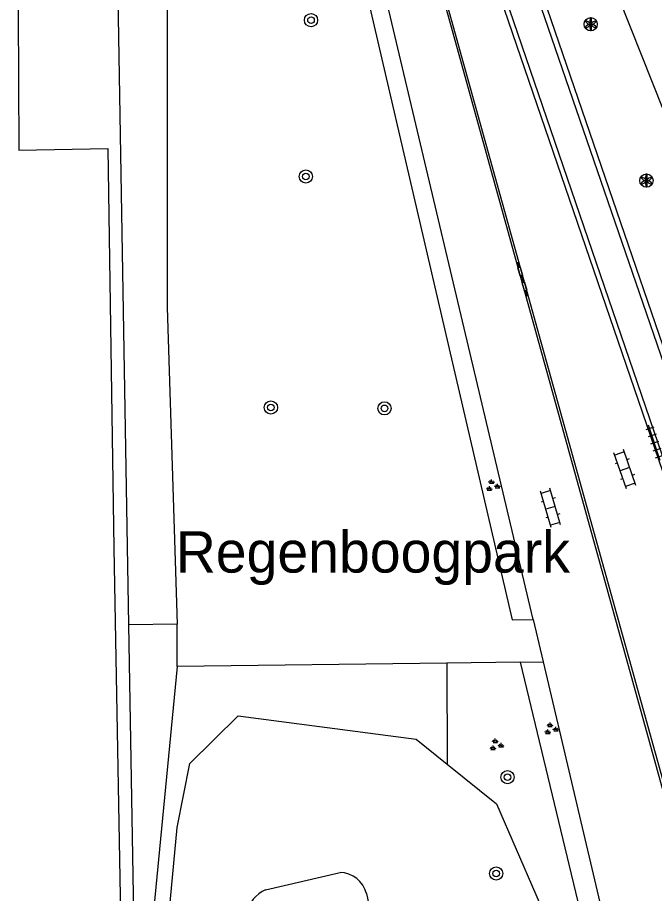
# Model space of a CAD drawing. Extents: x 131000 to 133014, y 396499 to 399001.
# Drawn here: x 132749.1 to 132787.6, y 396548.8 to 396601.7 of the extents above; entities that cross this region are included whole.
import ezdxf

# ---------------------------------------------------------------- set-up
doc = ezdxf.new("R2010")
doc.units = 0
for name, color, linetype in [('gg-afsc-hekwerk', 7, 'Continuous'), ('gg-anno-openbare ruimte label', 7, 'Continuous'), ('gg-knt-BGT kruinlijn', 7, 'Continuous'), ('gg-knt-verharding', 7, 'Continuous'), ('gg-kntw-waterlijn', 7, 'Continuous'), ('gt-grn-afwateringsgoot', 7, 'Continuous'), ('gt-grn-groengrens', 7, 'Continuous'), ('gt-symb-afwateringsgoot', 7, 'Continuous'), ('gt-symb-boom', 7, 'Continuous'), ('gt-symb-groenvak', 7, 'Continuous'), ('gt-symb-klinker verharding', 7, 'Continuous'), ('gt-symb-solitaire heester', 7, 'Continuous'), ('gt-symb-tegel verharding', 7, 'Continuous')]:
    doc.layers.add(name, color=color, linetype=linetype)

# ---------------------------------------------------------------- blocks, each defined once
blk = doc.blocks.new('gt0-SH')
at = {"layer": 'gt-symb-solitaire heester'}
blk.add_circle((0, 0), 0.4, dxfattribs=at)
for centre, start, end in [((-0.346, 0.2), 270, 30), ((-0.346, -0.2), 330, 90), ((0, 0.4), 210, 330), ((0.346, 0.2), 150, 270), ((0.346, -0.2), 90, 210), ((0, -0.4), 30, 150)]:
    blk.add_arc(centre, 0.4, start, end, dxfattribs=at)
blk = doc.blocks.new('gt0-BOOM')
at = {"layer": 'gt-symb-boom'}
for radius in [0.4, 0.2]:
    blk.add_circle((0, 0), radius, dxfattribs=at)
blk = doc.blocks.new('gt0-GRVAK')
at = {"layer": 'gt-symb-groenvak'}
for p, q in [((-0.11, 0.189), (-0.228, 0.24)), ((-0.182, 0.153), (0.088, 0.153)), ((-0.091, 0.211), (-0.156, 0.322)), ((-0.047, 0.214), (-0.047, 0.393)), ((-0.004, 0.211), (0.061, 0.322)), ((0.015, 0.189), (0.133, 0.24)), ((0.262, -0.052), (0.197, 0.059)), ((0.305, -0.049), (0.305, 0.13)), ((0.349, -0.052), (0.414, 0.059)), ((-0.245, -0.228), (-0.363, -0.177)), ((-0.318, -0.264), (-0.047, -0.264)), ((-0.226, -0.206), (-0.291, -0.095)), ((-0.183, -0.203), (-0.183, -0.024)), ((-0.139, -0.206), (-0.074, -0.095)), ((-0.12, -0.228), (-0.002, -0.177)), ((0.243, -0.074), (0.125, -0.023)), ((0.17, -0.11), (0.441, -0.11)), ((0.368, -0.074), (0.486, -0.023))]:
    blk.add_line(p, q, dxfattribs=at)
blk = doc.blocks.new('gt0-AFWGT_1')
at = {"layer": 'gt-symb-afwateringsgoot'}
for p, q in [((-1.076, 0), (-0.726, 0)), ((-0.225, 0), (0.225, 0)), ((0.725, 0), (1.075, 0))]:
    blk.add_line(p, q, dxfattribs=at)
for points in [[(-0.726, 0.075), (-0.225, 0.075), (-0.225, -0.075), (-0.726, -0.075)], [(0.225, 0.075), (0.725, 0.075), (0.725, -0.075), (0.225, -0.075)]]:
    blk.add_lwpolyline(points, close=True, dxfattribs=at)
blk = doc.blocks.new('gt0-KL1')
at = {"layer": 'gt-symb-klinker verharding'}
for p, q in [((-1.15, 0.3), (1.15, 0.3)), ((-1, -0.3), (-1, 0.3)), ((-0.5, 0.3), (-0.5, 0.45)), ((0, -0.3), (0, 0.3)), ((0.5, 0.3), (0.5, 0.45)), ((1, -0.3), (1, 0.3)), ((-1.15, -0.3), (1.15, -0.3)), ((-0.5, -0.45), (-0.5, -0.3)), ((0.5, -0.45), (0.5, -0.3))]:
    blk.add_line(p, q, dxfattribs=at)
blk = doc.blocks.new('gt0-TEG1')
at = {"layer": 'gt-symb-tegel verharding'}
for p, q in [((-1.125, 0), (1.125, 0)), ((-0.9, -0.25), (-0.9, 0.25)), ((-0.45, -0.25), (-0.45, 0.25)), ((0, -0.25), (0, 0.25)), ((0.45, -0.25), (0.45, 0.25)), ((0.9, -0.25), (0.9, 0.25))]:
    blk.add_line(p, q, dxfattribs=at)

msp = doc.modelspace()

# ---------------------------------------------------------------- linework, layer by layer
at = {"layer": 'gg-afsc-hekwerk'}
for p, q in [((132755.841, 396565.05), (132755.061, 396610.669)), ((132756.154, 396546.739), (132755.841, 396565.05))]:
    msp.add_line(p, q, dxfattribs=at)
at = {"layer": 'gg-knt-BGT kruinlijn'}
for points in [[(132758.054, 396533.922), (132758.188, 396541.071), (132757.951, 396544.187), (132758.747, 396552.81), (132759.521, 396556.666), (132762.43, 396559.553), (132773.18, 396558.147), (132775.057, 396556.628)], [(132775.057, 396556.628), (132778.023, 396554.228), (132781.588, 396546.011)]]:
    msp.add_lwpolyline(points, dxfattribs=at)
at = {"layer": 'gg-knt-verharding'}
for p, q in [((132775.853, 396627.103), (132810.935, 396538.353)), ((132808.829, 396521.336), (132773.234, 396625.21)), ((132808.751, 396520.679), (132772.987, 396624.952)), ((132771.211, 396623.529), (132808.127, 396515.593)), ((132808.203, 396516.354), (132771.534, 396623.492)), ((132780.249, 396565.364), (132766.662, 396622.721)), ((132780.249, 396565.364), (132780.852, 396562.803)), ((132780.852, 396562.803), (132787.232, 396535.676))]:
    msp.add_line(p, q, dxfattribs=at)
msp.add_lwpolyline([(132749.114, 396610.495), (132749.188, 396593.717), (132754.573, 396593.82), (132754.93, 396569.669), (132756.193, 396500)], dxfattribs=at)
at = {"layer": 'gg-kntw-waterlijn'}
for p, q in [((132764.081, 396549.044), (132768.585, 396550.091)), ((132770.178, 396548.816), (132774.23, 396530.143))]:
    msp.add_line(p, q, dxfattribs=at)
for centre, radius, start, end in [((132768.516, 396548.372), 1.72, 14.9472, 87.7068), ((132765.1, 396546.994), 2.289, 116.4362, 163.6163)]:
    msp.add_arc(centre, radius, start, end, dxfattribs=at)
at = {"layer": 'gt-grn-afwateringsgoot'}
msp.add_lwpolyline([(132769.042, 396623.777), (132802.517, 396502.871), (132802.599, 396502.899), (132795.282, 396529.778), (132769.165, 396623.763)], dxfattribs=at)
at = {"layer": 'gt-grn-groengrens'}
for p, q in [((132765.641, 396622.837), (132778.968, 396565.347)), ((132778.968, 396565.347), (132780.249, 396565.364)), ((132758.751, 396565.076), (132755.841, 396565.05)), ((132758.755, 396562.52), (132758.751, 396565.076)), ((132775.029, 396562.731), (132758.755, 396562.52)), ((132779.464, 396562.788), (132775.029, 396562.731)), ((132775.029, 396562.731), (132775.057, 396556.628)), ((132779.464, 396562.788), (132780.852, 396562.803))]:
    msp.add_line(p, q, dxfattribs=at)
for points in [[(132755.061, 396610.669), (132758.148, 396610.669), (132758.148, 396584.217), (132758.751, 396565.076)], [(132779.464, 396562.788), (132785.762, 396536.589), (132784.401, 396536.262), (132784.689, 396535.065), (132786.708, 396535.55)], [(132758.755, 396562.52), (132757.218, 396546.702), (132756.154, 396546.739)]]:
    msp.add_lwpolyline(points, dxfattribs=at)

# ---------------------------------------------------------------- block references
at = {"layer": 'gt-symb-afwateringsgoot', "xscale": 1.0000021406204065, "yscale": 1.0000021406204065, "rotation": -74.0752632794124}
msp.add_blockref('gt0-AFWGT_1', (132779.591, 396585.934), dxfattribs=at)
at = {"layer": 'gt-symb-boom'}
for p in [(132766.832, 396601.572), (132766.516, 396592.131), (132764.41, 396578.171), (132771.269, 396578.121), (132778.691, 396555.842), (132778.006, 396550.02)]:
    msp.add_blockref('gt0-BOOM', p, dxfattribs=at)
at = {"layer": 'gt-symb-groenvak'}
for p in [(132777.784, 396573.44), (132781.312, 396558.752), (132778.005, 396557.777)]:
    msp.add_blockref('gt0-GRVAK', p, dxfattribs=at)
at = {"layer": 'gt-symb-klinker verharding'}
for p, rotation in [((132785.781, 396574.443), 109.08724450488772), ((132781.291, 396572.109), 106.26020470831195)]:
    msp.add_blockref('gt0-KL1', p, dxfattribs=dict(at, rotation=rotation))
at = {"layer": 'gt-symb-solitaire heester'}
for p in [(132783.716, 396601.325), (132787.081, 396591.881)]:
    msp.add_blockref('gt0-SH', p, dxfattribs=at)
at = {"layer": 'gt-symb-tegel verharding', "rotation": 108.30806815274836}
msp.add_blockref('gt0-TEG1', (132787.565, 396576.047), dxfattribs=at)

# ---------------------------------------------------------------- texts
at = {"layer": 'gg-anno-openbare ruimte label'}
msp.add_text('Regenboogpark', height=2.5, dxfattribs=at).set_placement((132758.67, 396568.201))

doc.saveas('drawing.dxf')
